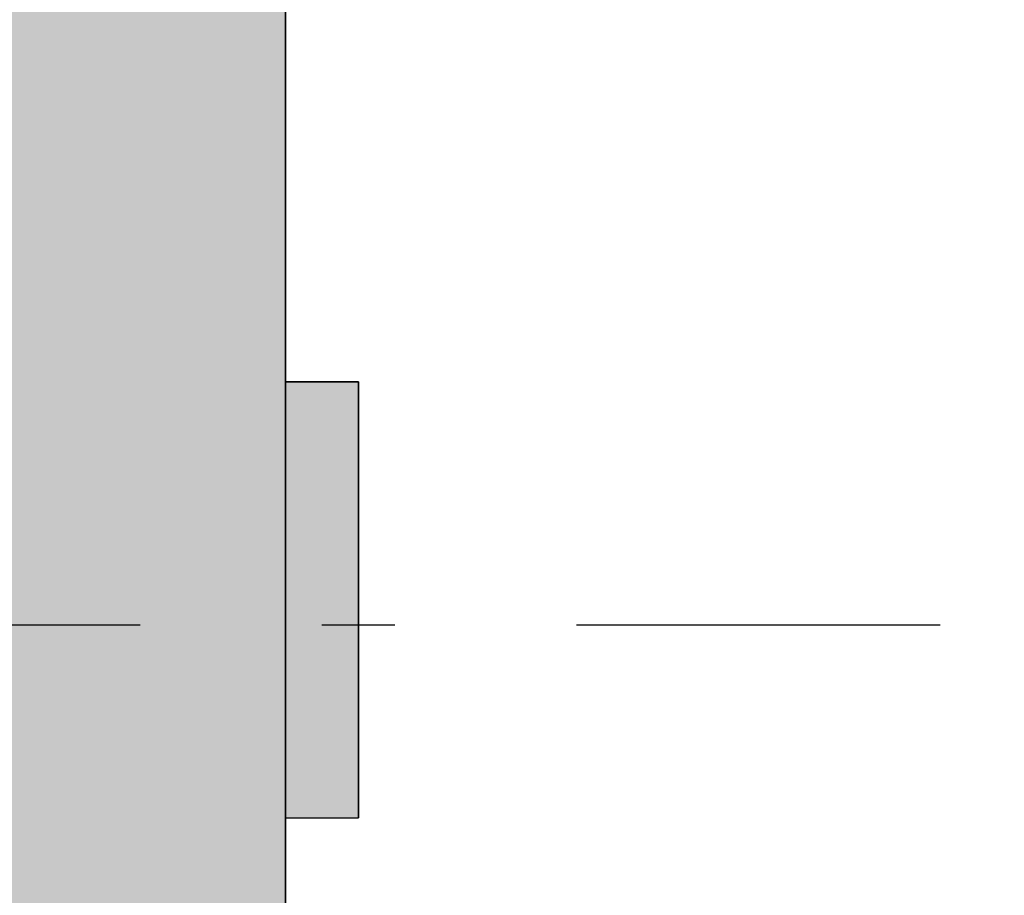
# Model space of a CAD drawing. Extents: x 2 to 87, y -108 to 11.
# Tile 305 of 352: x 49.66 to 51.02, y -33.98 to -32.78. Entities that reach past the tile are written whole.
import ezdxf

# ---------------------------------------------------------------- set-up
doc = ezdxf.new("R2010")
doc.units = 0
doc.header["$MEASUREMENT"] = 0
doc.linetypes.add('DASHDOT', pattern=[1, 0.5, -0.25, 0, -0.25])
for name, color, linetype in [('2', 7, 'CONTINUOUS'), ('25', 7, 'CONTINUOUS'), ('5', 7, 'CONTINUOUS')]:
    doc.layers.add(name, color=color, linetype=linetype)

# ---------------------------------------------------------------- blocks, each defined once
blk = doc.blocks.new('*N157')
at = {"layer": '25', "color": 62, "linetype": 'Continuous'}
for p, q in [((50.0276, -33.2733), (50.1276, -33.2733)), ((50.0276, -33.2733), (50.0276, -33.8731)), ((50.1276, -33.2733), (50.1276, -33.8731)), ((50.0276, -33.8731), (50.1276, -33.8731))]:
    blk.add_line(p, q, dxfattribs=at)
for points in [[(50.0276, -33.2733), (50.0276, -33.2733), (50.1276, -33.2733)], [(50.0276, -33.2733), (50.0276, -33.8731), (50.1276, -33.8731)], [(50.0276, -33.2733), (50.1276, -33.2733), (50.1276, -33.8731)], [(50.0276, -33.8731), (50.0276, -33.8731), (50.1276, -33.8731)]]:
    blk.add_solid(points, dxfattribs=at)

msp = doc.modelspace()

# ---------------------------------------------------------------- linework, layer by layer
at = {"layer": '2', "color": 62, "linetype": 'Continuous'}
for p, q in [((50.0276, -44.5706), (50.0276, -32.7487)), ((50.1276, -33.2733), (50.0276, -33.2733)), ((50.0276, -33.2733), (50.0276, -33.8731)), ((50.1276, -33.8731), (50.1276, -33.2733)), ((50.0276, -33.8731), (50.1276, -33.8731))]:
    msp.add_line(p, q, dxfattribs=at)
at = {"layer": '25', "color": 62, "linetype": 'Continuous'}
msp.add_line((50.0276, -32.7487), (50.0276, -34.5029), dxfattribs=at)
for points in [[(49.6276, -32.7487), (49.6276, -34.5029), (50.0276, -34.5029)], [(49.6276, -32.7487), (50.0276, -32.7487), (50.0276, -34.5029)]]:
    msp.add_solid(points, dxfattribs=at)
at = {"layer": '5', "color": 7, "linetype": 'DASHDOT'}
msp.add_line((7.5276, -33.6075), (52.6276, -33.6075), dxfattribs=at)

# ---------------------------------------------------------------- block references
at = {"layer": '25', "color": 62, "linetype": 'Continuous'}
msp.add_blockref('*N157', (0, 0), dxfattribs=at)

doc.saveas('drawing.dxf')
